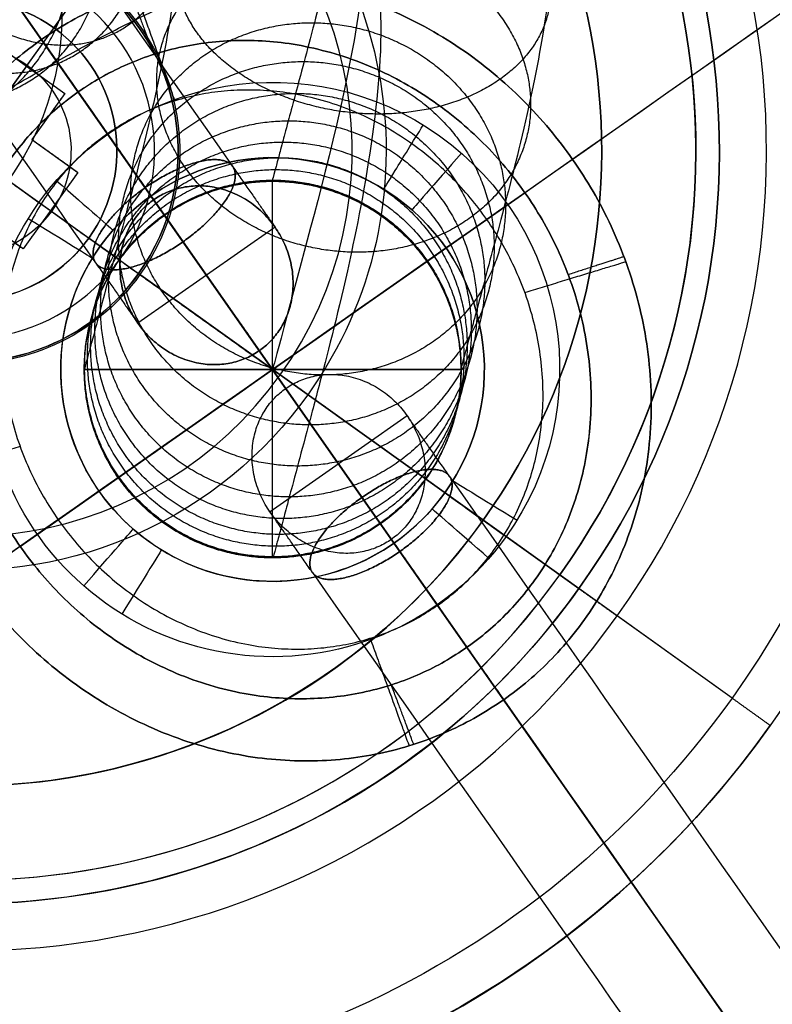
# Model space of a CAD drawing. Header units: millimetres. Extents: x -1437 to 1444, y -1373 to 1332.
# Tile 538 of 656: x 923.46 to 931.46, y -585.69 to -575.23. Entities that reach past the tile are written whole.
import ezdxf

# ---------------------------------------------------------------- set-up
doc = ezdxf.new("R2010")
doc.units = ezdxf.units.MM
doc.layers.add('Default', color=7, linetype='Continuous', true_color=0x000000)

# ---------------------------------------------------------------- blocks, each defined once
blk = doc.blocks.new('ST4X16 01')
at = {"layer": 'Default'}
for p, q in [((0, 16), (0, 14, -2)), ((0, 0.5, -1.6), (0, 0.5, -2)), ((0, 0.5, -1.6), (0, 0, -1.6)), ((2, 0.5), (1.6, 0.5)), ((0, 0, -1.6), (0, -2.5, -4.1)), ((-1.1, -2), (1.1, -2)), ((0, -2, -1.1), (0, -3, -1.1)), ((0, -2, -1.1), (0, -2, 1.1)), ((0.5, -2, -0.8), (0.5, -3, -0.8)), ((0.8, -2, -0.5), (0.8, -3, -0.5)), ((1.1, -2), (1.1, -3)), ((-0.5, -2.5, -1.1), (0.5, -2.5, -1.1)), ((1.1, -2.5, 0.5), (0.5, -2.5, 0.5)), ((0.5, -2.5, -0.5), (1.1, -2.5, -0.5)), ((0.5, -2.5, -1.1), (0.5, -2.5, -0.5)), ((1.1, -2.5, -0.5), (1.1, -2.5, 0.5)), ((0, -3, -1.1), (0, -3, -4.1)), ((1.1, -3), (4.1, -3))]:
    blk.add_line(p, q, dxfattribs=at)
at = {"layer": 'Default', "extrusion": (0, -1, 0)}
for centre, radius, start, end in [((0, 0, -14.887), 1.113, 180, 270), ((0, 0, -14.887), 1.113, 0, 180), ((0, 0, -14.887), 1.113, 270, 0), ((0, 0, -0.25), 1.6, 180, 0), ((0, 0, -0.25), 1.6, 0, 180), ((0, 0), 1.6, 0, 180), ((0, 0, 0.668), 2.268, 180, 0), ((0, 0, 0.668), 2.268, 0, 180)]:
    blk.add_arc(centre, radius, start, end, dxfattribs=at)
at = {"layer": 'Default', "extrusion": (0, 1, 0)}
for centre, radius, start, end in [((0, 0, 14), 2, 270, 0), ((0, 0, 14), 2, 0, 180), ((0, 0, 14), 2, 180, 270), ((0, 0, 7.25), 2, 180, 0), ((0, 0, 7.25), 2, 0, 180), ((0, 0, 0.5), 2, 180, 0), ((0, 0, 0.5), 2, 0, 180), ((0, 0, 0.5), 1.6, 180, 0), ((0, 0, 0.5), 1.6, 0, 180), ((0, 0), 1.6, 180, 0), ((0, 0, -2.5), 4.1, 180, 0), ((0, 0, -2.5), 4.1, 0, 180), ((0, 0, -2.75), 4.1, 0, 180), ((0, 0, -2.75), 4.1, 180, 0), ((0, 0, -3), 4.1, 0, 180), ((0, 0, -3), 4.1, 180, 0)]:
    blk.add_arc(centre, radius, start, end, dxfattribs=at)
at = {"layer": 'Default'}
for points in [[(0, 16), (1, 15), (2, 14)], [(2, 14), (2, 7.25), (2, 0.5)], [(1.6, 0.5), (1.6, 0.25), (1.6, 0)], [(1.6, 0), (2.85, -1.25), (4.1, -2.5)], [(-0.5, -2, -1.1), (0, -2, -1.1), (0.5, -2, -1.1)], [(1.1, -2, 0.5), (0.8, -2, 0.5), (0.5, -2, 0.5)], [(0.5, -3, -0.5), (0.5, -2.5, -0.5), (0.5, -2, -0.5)], [(0.5, -2, -0.5), (0.8, -2, -0.5), (1.1, -2, -0.5)], [(0.5, -3, -1.1), (0.5, -2.5, -1.1), (0.5, -2, -1.1)], [(0.5, -2, -1.1), (0.5, -2, -0.8), (0.5, -2, -0.5)], [(1.1, -3, 0.5), (1.1, -2.5, 0.5), (1.1, -2, 0.5)], [(1.1, -3, -0.5), (1.1, -2.5, -0.5), (1.1, -2, -0.5)], [(1.1, -2, -0.5), (1.1, -2), (1.1, -2, 0.5)], [(4.1, -3), (4.1, -2.75), (4.1, -2.5)], [(-0.5, -3, -1.1), (0, -3, -1.1), (0.5, -3, -1.1)], [(0.5, -3, -1.1), (0.5, -3, -0.8), (0.5, -3, -0.5)], [(0.5, -3, -0.5), (0.8, -3, -0.5), (1.1, -3, -0.5)], [(1.1, -3, 0.5), (0.8, -3, 0.5), (0.5, -3, 0.5)], [(1.1, -3, -0.5), (1.1, -3), (1.1, -3, 0.5)]]:
    blk.add_open_spline(points, degree=2, dxfattribs=at)
blk = doc.blocks.new('WIRE_CLIP_TOP 01')
at = {"layer": 'Default', "color": 253, "true_color": 0xababa7}
for p, q in [((10, 0), (2.25, 0)), ((2.25, -2), (8, -7.75)), ((10, -30), (8.5, -30))]:
    blk.add_line(p, q, dxfattribs=at)
at = {"layer": 'Default', "color": 253, "true_color": 0xababa7, "extrusion": (0, -1, 0)}
for centre, radius, start, end in [((0, 0), 10, 0, 180), ((0, 0), 10, 180, 0), ((0, 0, 0.5), 10.5, 180, 0), ((0, 0, 0.5), 10.5, 0, 180), ((0, 0, 1), 2.25, 0, 180), ((0, 0, 1), 2.25, 180, 0), ((0, 0, 2), 2.25, 0, 180), ((0, 0, 2), 2.25, 180, 0), ((0, 0, 4.21), 4.46, 360, 180), ((0, 0, 4.21), 4.46, 180, 360), ((0, 0, 7.75), 8, 0, 180), ((0, 0, 15), 10.5, 190.647, 0), ((0, 0, 15), 10.5, 0, 169.3536), ((0, 0, 18.625), 8, 0, 180), ((0, 0, 18.625), 8, 180, 0), ((0, 0, 29.5), 10.5, 180, 0), ((0, 0, 30), 10, 180, 0), ((0, 0, 30), 10, 0, 180)]:
    blk.add_arc(centre, radius, start, end, dxfattribs=at)
at = {"layer": 'Default', "color": 253, "true_color": 0xababa7, "extrusion": (0, 1, 0)}
for centre, radius, start, end in [((0, 0), 2.25, 0, 180), ((0, 0), 2.25, 180, 0), ((0, 0, -7.75), 8, 180, 0), ((0, 0, -29.5), 10.5, 0, 180), ((0, 0, -29.5), 8, 0, 180), ((0, 0, -29.5), 8, 180, 0), ((0, 0, -30), 8.5, 180, 0), ((0, 0, -30), 8.5, 0, 180)]:
    blk.add_arc(centre, radius, start, end, dxfattribs=at)
at = {"layer": 'Default', "color": 253, "true_color": 0xababa7}
for points in [[(2.25, -2), (2.25, -1), (2.25, 0)], [(10.5, -0.5), (10.25, -0.25), (10, 0)], [(10.5, -0.5), (10.5, -15), (10.5, -29.5)], [(4.25, -4, 0), (3.25, -3, 0), (2.25, -2)], [(8, -7.75), (6.125, -5.875, 0), (4.25, -4, 0)], [(8, -29.5), (8, -18.625), (8, -7.75)], [(8, -29.5), (8.25, -29.75), (8.5, -30)], [(10.5, -29.5), (10.25, -29.75), (10, -30)]]:
    blk.add_open_spline(points, degree=2, dxfattribs=at)
blk = doc.blocks.new('WIRE_CLIP 01')
at = {"layer": 'Default'}
for p, q in [((-7.05, 0), (-7.75, 0)), ((-0.55, 0), (-0.95, 0)), ((-4, -17.2, -2.25), (-4, -0.8, -2.25)), ((-4, -17.2, 2.25), (-4, -0.8, 2.25)), ((-6.75, -10.5), (-7.75, -10.5)), ((-6.75, -15.5), (-7.75, -15.5)), ((-7.05, -18), (-7.75, -18)), ((-0.55, -18), (-0.95, -18))]:
    blk.add_line(p, q, dxfattribs=at)
at = {"layer": 'Default', "extrusion": (0, -1, 0)}
for centre, radius, start, end in [((0, 0), 7.75, 180, 0), ((0, 0), 7.75, 0, 180), ((-4, 0, 0.8), 2.25, 360, 180), ((-4, 0, 0.8), 2.25, 180, 360), ((0, 0, 5.25), 7.75, 180, 349.4882), ((0, 0, 5.25), 7.75, 10.5142, 180), ((0, 0, 10.5), 7.75, 0, 180), ((0, 0, 10.5), 6.75, 0, 180), ((0, 0, 10.5), 6.75, 180, 0), ((0, 0, 13), 6.75, 0, 180), ((0, 0, 13), 6.75, 180, 0), ((0, 0, 15.5), 7.75, 180, 0), ((0, 0, 15.5), 7.75, 0, 180), ((0, 0, 16.75), 7.75, 180, 0), ((0, 0, 16.75), 7.75, 0, 180), ((0, 0, 18), 7.75, 180, 0), ((0, 0, 18), 7.75, 0, 180)]:
    blk.add_arc(centre, radius, start, end, dxfattribs=at)
at = {"layer": 'Default', "extrusion": (0, 1, 0)}
for centre, radius, start, end in [((4, 0), 3.05, 0, 180), ((4, 0), 3.05, 180, 0), ((4, 0), 3.05, 0, 6.487895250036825e-06), ((-2.5, 0), 3.05, 180, 0), ((4, 0, -9), 2.25, 180, 0), ((4, 0, -9), 2.25, 0, 180), ((0, 0, -10.5), 7.75, 180, 0), ((0, 0, -15.5), 6.75, 0, 180), ((0, 0, -15.5), 6.75, 180, 0), ((4, 0, -17.2), 2.25, 0, 180), ((4, 0, -17.2), 2.25, 180, 0), ((4, 0, -18), 3.05, 180, 0), ((4, 0, -18), 3.05, 0, 180), ((-2.5, 0, -18), 3.05, 180, 360)]:
    blk.add_arc(centre, radius, start, end, dxfattribs=at)
at = {"layer": 'Default', "extrusion": (-1.73574e-08, -1.73574e-08, 1)}
blk.add_arc((-7.05, -0.8, 0), 0.8, 360, 90, dxfattribs=at)
at = {"layer": 'Default', "extrusion": (-0.09693, 0, -0.995291)}
blk.add_arc((0.8, 7.031, 0.388), 0.8, 180, 270, dxfattribs=at)
at = {"layer": 'Default', "extrusion": (0.995291, 0, -0.09693)}
blk.add_arc((-0.8, -3.438, -3.981), 0.8, 0, 90, dxfattribs=at)
at = {"layer": 'Default', "extrusion": (-0.995291, 0, 0.09693)}
blk.add_arc((0.8, 2.662, 3.981), 0.8, 180, 270, dxfattribs=at)
at = {"layer": 'Default'}
blk.add_arc((-0.95, -0.8, 0), 0.8, 90, 180, dxfattribs=at)
at = {"layer": 'Default', "extrusion": (0.09693, 0, 0.995291)}
blk.add_arc((-0.8, 0.931, -0.388), 0.8, 0, 90, dxfattribs=at)
at = {"layer": 'Default', "extrusion": (-1.22455e-08, 1.22455e-08, -1)}
blk.add_arc((7.05, -17.2, 0), 0.8, 180, 270, dxfattribs=at)
at = {"layer": 'Default', "extrusion": (0.068288, 0, -0.997666)}
blk.add_arc((-17.2, -7.041, -0.273), 0.8, 90, 180, dxfattribs=at)
at = {"layer": 'Default', "extrusion": (-0.997666, 0, -0.068288)}
blk.add_arc((17.2, 3.323, 3.991), 0.8, 270, 360, dxfattribs=at)
at = {"layer": 'Default', "extrusion": (0.997666, 0, 0.068288)}
blk.add_arc((-17.2, -2.777, -3.991), 0.8, 90, 180, dxfattribs=at)
at = {"layer": 'Default', "extrusion": (-0.068288, 0, 0.997666)}
blk.add_arc((17.2, -0.941, 0.273), 0.8, 270, 360, dxfattribs=at)
at = {"layer": 'Default', "extrusion": (0, 0, -1)}
blk.add_arc((0.95, -17.2, 0), 0.8, 270, 0, dxfattribs=at)
at = {"layer": 'Default'}
for points in [[(-7.75, -10.5), (-7.75, -5.25), (-7.75, 0)], [(-6.25, -17.2), (-6.25, -9), (-6.25, -0.8)], [(-1.75, -0.8, 0), (-1.75, -9, 0), (-1.75, -17.2, 0)], [(-6.75, -10.5), (-6.75, -13), (-6.75, -15.5)], [(-7.75, -18), (-7.75, -16.75), (-7.75, -15.5)]]:
    blk.add_open_spline(points, degree=2, dxfattribs=at)

msp = doc.modelspace()

# ---------------------------------------------------------------- linework, layer by layer
at = {"layer": 'Default'}
for p, q in [((1184.257, -947.563, -1.386), (668.038, -210.326, -1.386)), ((924.083, -575.996, 150.959), (928.213, -581.894, 150.959)), ((926.148, -580.945, 548.614), (926.148, -576.945, 548.614)), ((926.148, -580.945, 150.959), (926.148, -576.945, 150.959)), ((926.148, -580.945, 548.614), (926.148, -576.945, 548.614)), ((923.467, -580.822, 150.959), (928.829, -577.067, 150.959)), ((924.885, -577.142, 129.075), (926.008, -578.744, 129.075)), ((926.175, -577.433, 129.075), (924.718, -578.453, 129.075)), ((928.148, -578.945, 548.614), (924.148, -578.945, 548.614)), ((924.148, -578.945, 150.959), (928.148, -578.945, 150.959)), ((924.148, -578.945, 548.614), (928.148, -578.945, 548.614)), ((926.148, -578.945, 150.959), (926.148, -578.945, 548.614)), ((926.288, -579.145, 129.075), (927.41, -580.748, 129.075)), ((927.578, -579.436, 129.075), (926.121, -580.456, 129.075))]:
    msp.add_line(p, q, dxfattribs=at)
for points, knots in [([(131.752, -2.218, 715.19), (131.752, -2.218, 712.022), (132.022, -2.415, 705.516), (133.7, -3.639, 692.809), (137.996, -6.773, 677.45), (146.252, -12.795, 660.627), (157.297, -20.851, 645.293), (170.856, -30.741, 631.341), (186.704, -42.299, 618.659), (204.632, -55.374, 607.16), (224.434, -69.815, 596.778), (245.904, -85.471, 587.455), (268.833, -102.191, 579.141), (293.011, -119.819, 571.786), (318.223, -138.2, 565.346), (344.255, -157.178, 559.773), (380.261, -183.424, 553.356), (425.985, -216.749, 547.369), (480.255, -256.291, 543.003), (547.968, -305.612, 540.405), (611.784, -352.065, 541.688), (671.456, -395.455, 546.836), (711.441, -424.504, 552.096), (748.028, -451.054, 558.685), (781.076, -475.003, 566.406), (810.453, -496.251, 575.061), (832.492, -512.151, 583.155), (848.143, -523.41, 590.015), (861.345, -532.885, 596.522), (875.546, -543.036, 604.825), (889.782, -553.137, 615.539), (900.805, -560.878, 626.394), (909.051, -566.583, 637.293), (914.877, -570.521, 648.077), (918.631, -572.954, 658.47), (920.761, -574.222, 668.161), (921.616, -574.627, 675.658), (921.957, -574.717, 681.215), (922.147, -574.705, 686.496), (922.305, -574.642, 693.082), (922.465, -574.597, 699.214), (922.584, -574.552, 703.519), (922.702, -574.503, 707.241), (922.837, -574.441, 710.804), (923.087, -574.303, 714.115), (923.339, -574.158, 716.268), (923.702, -573.942, 717.929), (924.204, -573.643, 719.177), (924.599, -573.414, 719.931), (925.038, -573.17, 720.593), (925.604, -572.882, 721.28), (926.182, -572.628, 721.8), (926.685, -572.492, 722.116), (926.933, -572.469, 722.229), (927.006, -572.497, 722.24), (926.95, -572.458, 722.239), (926.973, -572.474, 722.241), (927.033, -572.789, 722.076), (926.987, -573.49, 721.497), (926.803, -574.445, 720.267), (926.614, -575.186, 718.741), (926.466, -575.739, 717.055), (926.368, -576.106, 715.154), (926.295, -576.377, 711.619), (926.241, -576.58, 705.682), (926.197, -576.742, 695.531), (926.154, -576.905, 669.612), (926.143, -576.946, 619.872), (926.143, -576.945, 575.423), (926.143, -576.945, 548.614)], [0, 0, 0, 0, 9.388442, 19.255122, 38.035744, 57.178432, 77.316807, 98.865398, 122.0388, 146.915987, 173.465741, 201.596645, 231.161304, 261.987256, 293.872014, 326.602232, 359.947794, 428.78614, 497.107436, 561.656634, 680.049679, 733.639593, 783.331634, 829.000453, 870.519221, 907.763266, 940.61609, 955.363367, 968.98038, 992.934084, 1013.030377, 1029.918731, 1044.236716, 1056.788376, 1067.8087, 1077.492049, 1086.225566, 1090.125842, 1094.026118, 1101.968394, 1109.91067, 1112.415568, 1114.920465, 1121.129792, 1123.174, 1125.218209, 1128.030751, 1129.176917, 1130.323084, 1131.30349, 1132.283896, 1133.855098, 1134.468084, 1134.964816, 1135.358592, 1135.705934, 1136.102035, 1136.607468, 1138.013638, 1139.970894, 1142.52016, 1144.044663, 1146.007876, 1149.328219, 1154.965424, 1163.98896, 1179.845509, 1232.782355, 1313.202701, 1313.202701, 1313.202701, 1313.202701]), ([(129.752, -4.218, 715.19), (129.752, -4.218, 712.007), (130.023, -4.416, 705.47), (131.71, -5.646, 692.698), (136.028, -8.796, 677.261), (144.321, -14.846, 660.362), (155.406, -22.931, 644.975), (169.002, -32.847, 630.986), (184.881, -44.428, 618.279), (202.837, -57.523, 606.763), (222.66, -71.98, 596.37), (244.15, -87.65, 587.039), (267.096, -104.382, 578.718), (291.288, -122.02, 571.359), (316.511, -140.41, 564.916), (342.554, -159.395, 559.341), (378.573, -185.651, 552.921), (424.309, -218.985, 546.933), (478.592, -258.537, 542.566), (546.321, -307.869, 539.967), (610.154, -354.333, 541.25), (669.843, -397.736, 546.4), (709.843, -426.796, 551.662), (746.445, -453.357, 558.254), (779.51, -477.318, 565.978), (808.907, -498.58, 574.639), (830.966, -514.494, 582.74), (846.636, -525.767, 589.608), (859.859, -535.257, 596.126), (874.088, -545.428, 604.445), (888.366, -555.559, 615.19), (899.434, -563.332, 626.088), (907.725, -569.068, 637.046), (913.591, -573.033, 647.903), (917.373, -575.484, 658.374), (919.518, -576.762, 668.135), (920.378, -577.169, 675.678), (920.721, -577.259, 681.258), (920.911, -577.247, 686.554), (921.069, -577.184, 693.132), (921.229, -577.138, 699.268), (921.349, -577.093, 703.584), (921.468, -577.045, 707.325), (921.603, -576.983, 710.918), (921.862, -576.839, 714.361), (922.13, -576.685, 716.675), (922.56, -576.43, 718.683), (923.204, -576.046, 720.291), (923.703, -575.756, 721.243), (924.256, -575.45, 722.074), (924.95, -575.095, 722.919), (925.649, -574.791, 723.54), (926.161, -574.658, 723.858), (926.32, -574.646, 723.922), (925.987, -574.682, 723.783), (925.164, -574.056, 723.8), (925.122, -573.751, 723.949), (925.178, -574.029, 723.816), (925.128, -574.923, 723.085), (924.894, -576.117, 721.54), (924.665, -577.016, 719.68), (924.492, -577.662, 717.716), (924.373, -578.105, 715.398), (924.301, -578.375, 711.736), (924.245, -578.583, 705.734), (924.202, -578.745, 695.554), (924.158, -578.908, 669.615), (924.147, -578.949, 619.873), (924.148, -578.947, 575.423), (924.148, -578.947, 548.614)], [0, 0, 0, 0, 9.388442, 19.255122, 38.035744, 57.178432, 77.316807, 98.865398, 122.0388, 146.915987, 173.465741, 201.596645, 231.161304, 261.987256, 293.872014, 326.602232, 359.947794, 428.78614, 497.107436, 561.656634, 680.049679, 733.639593, 783.331634, 829.000453, 870.519221, 907.763266, 940.61609, 955.363367, 968.98038, 992.934084, 1013.030377, 1029.918731, 1044.236716, 1056.788376, 1067.8087, 1077.492049, 1086.225566, 1090.125842, 1094.026118, 1101.968394, 1109.91067, 1112.415568, 1114.920465, 1121.129792, 1123.174, 1125.218209, 1128.030751, 1129.176917, 1130.323084, 1131.30349, 1132.283896, 1133.855098, 1134.468084, 1134.964816, 1135.358592, 1135.705934, 1136.102035, 1136.607468, 1138.013638, 1139.970894, 1142.52016, 1144.044663, 1146.007876, 1149.328219, 1154.965424, 1163.98896, 1179.845509, 1232.782355, 1313.202701, 1313.202701, 1313.202701, 1313.202701]), ([(133.752, -4.218, 715.19), (133.752, -4.218, 712.117), (134.014, -4.409, 705.814), (135.638, -5.594, 693.52), (139.792, -8.624, 678.662), (147.808, -14.472, 662.316), (158.601, -22.343, 647.326), (171.927, -32.063, 633.609), (187.571, -43.473, 621.086), (205.328, -56.423, 609.696), (224.985, -70.758, 599.389), (246.334, -86.326, 590.119), (269.159, -102.97, 581.841), (293.249, -120.534, 574.513), (318.384, -138.859, 568.092), (344.35, -157.788, 562.533), (380.276, -183.976, 556.13), (425.917, -217.24, 550.155), (480.104, -256.723, 545.795), (547.724, -305.976, 543.2), (611.44, -352.356, 544.482), (671.002, -395.666, 549.62), (710.904, -424.655, 554.87), (747.401, -451.14, 561.443), (780.351, -475.017, 569.141), (809.618, -496.186, 577.764), (831.546, -512.005, 585.818), (847.091, -523.188, 592.631), (860.181, -532.583, 599.084), (874.225, -542.621, 607.297), (888.235, -552.562, 617.845), (899.01, -560.129, 628.461), (907.006, -565.661, 639.037), (912.613, -569.45, 649.421), (916.21, -571.782, 659.384), (918.255, -573, 668.683), (919.083, -573.392, 675.925), (919.417, -573.48, 681.344), (919.603, -573.468, 686.538), (919.762, -573.406, 693.143), (919.922, -573.36, 699.267), (920.041, -573.315, 703.58), (920.16, -573.267, 707.312), (920.294, -573.204, 710.892), (920.551, -573.063, 714.284), (920.813, -572.912, 716.54), (921.218, -572.671, 718.423), (921.815, -572.315, 719.914), (922.293, -572.038, 720.826), (922.837, -571.736, 721.649), (923.573, -571.363, 722.539), (924.359, -571.007, 723.268), (925.324, -570.736, 723.887), (926.072, -570.646, 724.25), (927.214, -570.729, 724.619), (928.663, -571.833, 724.589), (929.039, -572.878, 724.176), (929.196, -573.941, 723.565), (929.092, -575.03, 722.613), (928.864, -576.235, 721.045), (928.645, -577.08, 719.285), (928.483, -577.689, 717.434), (928.373, -578.099, 715.294), (928.301, -578.37, 711.687), (928.246, -578.575, 705.712), (928.202, -578.737, 695.544), (928.158, -578.901, 669.613), (928.147, -578.941, 619.872), (928.148, -578.94, 575.423), (928.148, -578.94, 548.614)], [0, 0, 0, 0, 9.388442, 19.255122, 38.035744, 57.178432, 77.316807, 98.865398, 122.0388, 146.915987, 173.465741, 201.596645, 231.161304, 261.987256, 293.872014, 326.602232, 359.947794, 428.78614, 497.107436, 561.656634, 680.049679, 733.639593, 783.331634, 829.000453, 870.519221, 907.763266, 940.61609, 955.363367, 968.98038, 992.934084, 1013.030377, 1029.918731, 1044.236716, 1056.788376, 1067.8087, 1077.492049, 1086.225566, 1090.125842, 1094.026118, 1101.968394, 1109.91067, 1112.415568, 1114.920465, 1121.129792, 1123.174, 1125.218209, 1128.030751, 1129.176917, 1130.323084, 1131.30349, 1132.283896, 1133.855098, 1134.468084, 1134.964816, 1135.358592, 1135.705934, 1136.102035, 1136.607468, 1138.013638, 1139.970894, 1142.52016, 1144.044663, 1146.007876, 1149.328219, 1154.965424, 1163.98896, 1179.845509, 1232.782355, 1313.202701, 1313.202701, 1313.202701, 1313.202701]), ([(131.752, -6.218, 715.19), (131.752, -6.218, 712.102), (132.015, -6.41, 705.767), (133.648, -7.601, 693.408), (137.824, -10.648, 678.472), (145.878, -16.522, 662.051), (156.71, -24.423, 647.008), (170.072, -34.169, 633.254), (185.749, -45.602, 620.706), (203.532, -58.572, 609.299), (223.212, -72.923, 598.981), (244.58, -88.505, 589.702), (267.422, -105.161, 581.419), (291.525, -122.735, 574.086), (316.672, -141.069, 567.662), (342.648, -160.006, 562.101), (378.587, -186.203, 555.696), (424.241, -219.477, 549.719), (478.442, -258.97, 545.358), (546.077, -308.233, 542.763), (609.81, -354.625, 544.044), (669.39, -397.949, 549.184), (709.306, -426.948, 554.436), (745.818, -453.444, 561.011), (778.785, -477.334, 568.713), (808.072, -498.516, 577.342), (830.02, -514.35, 585.403), (845.583, -525.547, 592.225), (858.694, -534.957, 598.688), (872.767, -545.016, 606.917), (886.819, -554.986, 617.496), (897.639, -562.585, 628.155), (905.68, -568.148, 638.79), (911.327, -571.964, 649.247), (914.953, -574.314, 659.288), (917.013, -575.541, 668.657), (917.845, -575.935, 675.945), (918.181, -576.024, 681.387), (918.368, -576.012, 686.595), (918.526, -575.949, 693.193), (918.686, -575.904, 699.321), (918.806, -575.859, 703.644), (918.925, -575.81, 707.397), (919.06, -575.748, 711.006), (919.326, -575.601, 714.53), (919.604, -575.441, 716.946), (920.076, -575.161, 719.177), (920.815, -574.72, 721.028), (921.397, -574.382, 722.138), (922.054, -574.018, 723.13), (922.92, -573.578, 724.178), (923.825, -573.173, 725.007), (924.8, -572.903, 725.629), (925.459, -572.825, 725.944), (926.196, -572.915, 726.162), (926.878, -573.433, 726.15), (927.188, -574.157, 725.884), (927.34, -575.183, 725.304), (927.233, -576.465, 724.201), (926.954, -577.91, 722.318), (926.697, -578.911, 720.224), (926.509, -579.613, 718.095), (926.379, -580.1, 715.538), (926.306, -580.37, 711.803), (926.25, -580.58, 705.763), (926.207, -580.742, 695.567), (926.163, -580.906, 669.616), (926.152, -580.946, 619.873), (926.152, -580.945, 575.423), (926.152, -580.945, 548.614)], [0, 0, 0, 0, 9.388442, 19.255122, 38.035744, 57.178432, 77.316807, 98.865398, 122.0388, 146.915987, 173.465741, 201.596645, 231.161304, 261.987256, 293.872014, 326.602232, 359.947794, 428.78614, 497.107436, 561.656634, 680.049679, 733.639593, 783.331634, 829.000453, 870.519221, 907.763266, 940.61609, 955.363367, 968.98038, 992.934084, 1013.030377, 1029.918731, 1044.236716, 1056.788376, 1067.8087, 1077.492049, 1086.225566, 1090.125842, 1094.026118, 1101.968394, 1109.91067, 1112.415568, 1114.920465, 1121.129792, 1123.174, 1125.218209, 1128.030751, 1129.176917, 1130.323084, 1131.30349, 1132.283896, 1133.855098, 1134.468084, 1134.964816, 1135.358592, 1135.705934, 1136.102035, 1136.607468, 1138.013638, 1139.970894, 1142.52016, 1144.044663, 1146.007876, 1149.328219, 1154.965424, 1163.98896, 1179.845509, 1232.782355, 1313.202701, 1313.202701, 1313.202701, 1313.202701]), ([(668.038, -210.326, 12.424), (680.219, -227.722, -4.595), (717.431, -280.866, -51.462), (803.04, -403.128, -128.87), (878.998, -511.607, -153.73), (926.148, -578.945, -153.73)], [2.41548, 2.41548, 2.41548, 2.41548, 70.396144, 198.636056, 404.995527, 404.995527, 404.995527, 404.995527]), ([(668.717, -211.296, 12.009), (680.735, -228.459, -4.733), (717.765, -281.343, -51.295), (803.119, -403.241, -128.472), (879.027, -511.649, -153.315), (926.148, -578.945, -153.315)], [2.408267, 2.408267, 2.408267, 2.408267, 69.367076, 197.537893, 403.786179, 403.786179, 403.786179, 403.786179]), ([(1184.257, -947.563, 12.424), (1172.077, -930.168, -4.595), (1134.865, -877.023, -51.462), (1049.256, -754.761, -128.87), (973.298, -646.282, -153.73), (926.148, -578.945, -153.73)], [2.41548, 2.41548, 2.41548, 2.41548, 70.396144, 198.636056, 404.995527, 404.995527, 404.995527, 404.995527]), ([(1183.578, -946.593, 12.009), (1171.56, -929.43, -4.733), (1134.531, -876.547, -51.295), (1049.177, -754.649, -128.472), (973.268, -646.24, -153.315), (926.148, -578.945, -153.315)], [2.408267, 2.408267, 2.408267, 2.408267, 69.367076, 197.537893, 403.786179, 403.786179, 403.786179, 403.786179])]:
    msp.add_open_spline(points, degree=3, knots=knots, dxfattribs=at)
for points, degree in [([(131.752, -4.218, 715.19), (131.752, -4.218, 590), (545.23, -305.845, 510), (917.378, -576.226, 590), (920.86, -575.164, 703.961), (920.86, -575.164, 721.161), (928.356, -570.698, 725.711), (926.148, -578.945, 721.161), (926.148, -578.945, 704.761), (926.148, -578.945, 548.614)], 3), ([(1292.779, -827.935, -14.631), (1055.173, -488.6, -14.631), (817.568, -149.264, -14.631)], 2), ([(1291.956, -826.96, -15.027), (1055.08, -488.666, -15.027), (818.204, -150.371, -15.027)], 2), ([(559.517, -329.954, -14.631), (797.122, -669.29, -14.631), (1034.728, -1008.625, -14.631)], 2), ([(560.339, -330.929, -15.027), (797.216, -669.224, -15.027), (1034.092, -1007.518, -15.027)], 2), ([(1234.165, -363.269, -153.73), (926.148, -578.945, -153.73), (618.131, -794.62, -153.73)], 2), ([(1233.346, -363.842, -153.315), (926.148, -578.945, -153.315), (618.949, -794.047, -153.315)], 2), ([(784.818, -375.555, 32.409), (855.272, -476.172, 79.56), (925.725, -576.79, 126.711)], 2), ([(924.795, -577.013, 127.624), (854.342, -476.395, 80.473), (783.889, -375.777, 33.323)], 2), ([(784.291, -376.352, 31.496), (854.744, -476.97, 78.647), (925.197, -577.587, 125.797)], 2), ([(783.361, -376.575, 32.409), (853.815, -477.193, 79.56), (924.268, -577.81, 126.711)], 2), ([(991.574, -651.064, 11.845), (936.165, -571.931, 11.845), (880.755, -492.798, 11.845)], 2), ([(880.755, -492.798, 12.26), (936.165, -571.931, 12.26), (991.574, -651.064, 12.26)], 2), ([(991.574, -651.064, 12.053), (936.165, -571.931, 12.053), (880.755, -492.798, 12.053)], 2), ([(971.541, -665.092, 12.26), (916.131, -585.959, 12.26), (860.721, -506.825, 12.26)], 2), ([(860.721, -506.825, 11.845), (916.131, -585.959, 11.845), (971.541, -665.092, 11.845)], 2), ([(971.541, -665.092, 12.053), (916.131, -585.959, 12.053), (860.721, -506.825, 12.053)], 2), ([(923.693, -575.439, 149.863), (923.693, -575.439, 140.081), (923.693, -575.439, 130.298)], 2), ([(924.394, -576.44, 129.075), (924.64, -576.791, 129.075), (924.885, -577.142, 129.075)], 2), ([(929.335, -576.713, 130.298), (929.335, -576.713, 140.081), (929.335, -576.713, 149.863)], 2), ([(926.148, -576.945, 150.959), (926.148, -576.945, 349.787), (926.148, -576.945, 548.614)], 2), ([(924.885, -577.142, 127.852), (924.885, -577.142, 128.464), (924.885, -577.142, 129.075)], 2), ([(923.871, -580.539, 129.075), (926.148, -578.945, 129.075), (928.424, -577.351, 129.075)], 2), ([(926.175, -577.433, 127.852), (926.175, -577.433, 128.464), (926.175, -577.433, 129.075)], 2), ([(924.718, -578.453, 127.852), (924.718, -578.453, 128.464), (924.718, -578.453, 129.075)], 2), ([(926.008, -578.744, 129.075), (926.148, -578.945, 129.075), (926.288, -579.145, 129.075)], 2), ([(926.008, -578.744, 129.075), (926.008, -578.744, 128.464), (926.008, -578.744, 127.852)], 2), ([(924.148, -578.945, 150.959), (924.148, -578.945, 349.787), (924.148, -578.945, 548.614)], 2), ([(928.148, -578.945, 150.959), (928.148, -578.945, 349.787), (928.148, -578.945, 548.614)], 2), ([(926.288, -579.145, 127.852), (926.288, -579.145, 128.464), (926.288, -579.145, 129.075)], 2), ([(927.578, -579.436, 129.075), (927.578, -579.436, 128.464), (927.578, -579.436, 127.852)], 2), ([(928.028, -580.079, 126.711), (998.481, -680.697, 79.56), (1068.934, -781.315, 32.409)], 2), ([(927.098, -580.302, 125.797), (997.552, -680.92, 78.647), (1068.005, -781.538, 31.496)], 2), ([(926.121, -580.456, 129.075), (926.121, -580.456, 128.464), (926.121, -580.456, 127.852)], 2), ([(927.41, -580.748, 129.075), (927.656, -581.098, 129.075), (927.901, -581.449, 129.075)], 2), ([(927.41, -580.748, 129.075), (927.41, -580.748, 128.464), (927.41, -580.748, 127.852)], 2), ([(1068.407, -782.112, 33.323), (997.954, -681.494, 80.473), (927.5, -580.876, 127.624)], 2), ([(926.148, -580.945, 150.959), (926.148, -580.945, 349.787), (926.148, -580.945, 548.614)], 2), ([(926.571, -581.099, 126.711), (997.024, -681.717, 79.56), (1067.477, -782.335, 32.409)], 2), ([(928.603, -582.451, 130.298), (928.603, -582.451, 140.081), (928.603, -582.451, 149.863)], 2)]:
    msp.add_open_spline(points, degree=degree, dxfattribs=at)
for points, weights, knots in [([(924.265, -575.451, 722.06), (922.777, -575.874, 723.327), (922.071, -574.014, 723.119), (921.365, -572.155, 722.91), (922.853, -571.732, 721.642), (924.341, -571.309, 720.375), (925.047, -573.169, 720.584), (925.753, -575.028, 720.793), (924.265, -575.451, 722.06)], [1, 0.707106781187, 1, 0.707106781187, 1, 0.707106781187, 1, 0.707106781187, 1], [0, 0, 0, 3.141593, 3.141593, 6.283185, 6.283185, 9.424778, 9.424778, 12.566371, 12.566371, 12.566371]), ([(923.744, -575.737, 721.276), (922.152, -576.216, 722.388), (921.448, -574.356, 722.182), (920.743, -572.496, 721.975), (922.335, -572.016, 720.864), (923.927, -571.537, 719.752), (924.632, -573.397, 719.958), (925.336, -575.257, 720.165), (923.744, -575.737, 721.276)], [1, 0.707106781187, 1, 0.707106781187, 1, 0.707106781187, 1, 0.707106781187, 1], [0, 0, 0, 3.141593, 3.141593, 6.283185, 6.283185, 9.424778, 9.424778, 12.566371, 12.566371, 12.566371]), ([(923.219, -576.04, 720.277), (921.528, -576.577, 721.2), (920.834, -574.71, 721.014), (920.141, -572.843, 720.829), (921.832, -572.307, 719.906), (923.523, -571.77, 718.983), (924.217, -573.636, 719.169), (924.91, -575.503, 719.354), (923.219, -576.04, 720.277)], [1, 0.707106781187, 1, 0.707106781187, 1, 0.707106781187, 1, 0.707106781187, 1], [0, 0, 0, 3.141593, 3.141593, 6.283185, 6.283185, 9.424778, 9.424778, 12.566371, 12.566371, 12.566371]), ([(922.788, -576.295, 719.201), (921.019, -576.879, 719.928), (920.339, -575.004, 719.778), (919.66, -573.128, 719.628), (921.429, -572.545, 718.902), (923.199, -571.962, 718.176), (923.879, -573.837, 718.325), (924.558, -575.712, 718.475), (922.788, -576.295, 719.201)], [1, 0.707106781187, 1, 0.707106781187, 1, 0.707106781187, 1, 0.707106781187, 1], [0, 0, 0, 3.141593, 3.141593, 6.283185, 6.283185, 9.424778, 9.424778, 12.566371, 12.566371, 12.566371]), ([(925.119, -574.78, 723.147), (925.247, -576.207, 724.543), (927.237, -576.231, 724.339), (929.227, -576.255, 724.134), (929.1, -574.829, 722.737), (928.973, -573.403, 721.341), (926.982, -573.379, 721.545), (924.992, -573.354, 721.75), (925.119, -574.78, 723.147)], [1, 0.707106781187, 1, 0.707106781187, 1, 0.707106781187, 1, 0.707106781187, 1], [0, 0, 0, 3.141593, 3.141593, 6.283185, 6.283185, 9.424778, 9.424778, 12.566371, 12.566371, 12.566371]), ([(924.919, -575.955, 721.655), (925.001, -577.645, 722.72), (926.986, -577.698, 722.482), (928.971, -577.751, 722.244), (928.888, -576.061, 721.179), (928.806, -574.37, 720.114), (926.821, -574.317, 720.352), (924.836, -574.264, 720.59), (924.919, -575.955, 721.655)], [1, 0.707106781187, 1, 0.707106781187, 1, 0.707106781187, 1, 0.707106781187, 1], [0, 0, 0, 3.141593, 3.141593, 6.283185, 6.283185, 9.424778, 9.424778, 12.566371, 12.566371, 12.566371]), ([(923.693, -575.439, 149.863), (926.88, -573.207, 149.863), (929.335, -576.713, 149.863), (931.79, -580.219, 149.863), (928.603, -582.451, 149.863)], [1, 0.707106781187, 1, 0.707106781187, 1], [0, 0, 0, 5.497787, 5.497787, 10.995574, 10.995574, 10.995574]), ([(928.603, -582.451, 130.298), (931.79, -580.219, 130.298), (929.335, -576.713, 130.298), (926.88, -573.207, 130.298), (923.693, -575.439, 130.298)], [1, 0.707106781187, 1, 0.707106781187, 1], [0.718887, 0.718887, 0.718887, 4.645877, 4.645877, 8.572868, 8.572868, 8.572868]), ([(928.603, -582.451, 140.081), (931.79, -580.219, 140.081), (929.335, -576.713, 140.081), (926.88, -573.207, 140.081), (923.693, -575.439, 140.081)], [1, 0.707106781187, 1, 0.707106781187, 1], [1.570796, 1.570796, 1.570796, 3.141593, 3.141593, 4.712389, 4.712389, 4.712389]), ([(924.641, -577.103, 719.337), (924.681, -578.973, 720.047), (926.671, -579.002, 719.859), (928.662, -579.031, 719.672), (928.623, -577.161, 718.962), (928.584, -575.291, 718.252), (926.593, -575.262, 718.44), (924.602, -575.233, 718.627), (924.641, -577.103, 719.337)], [1, 0.707106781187, 1, 0.707106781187, 1, 0.707106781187, 1, 0.707106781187, 1], [0, 0, 0, 3.141593, 3.141593, 6.283185, 6.283185, 9.424778, 9.424778, 12.566371, 12.566371, 12.566371]), ([(928.603, -582.451, 149.863), (925.416, -584.682, 149.863), (922.961, -581.176, 149.863), (920.506, -577.67, 149.863), (923.693, -575.439, 149.863)], [1, 0.707106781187, 1, 0.707106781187, 1], [0, 0, 0, 5.497787, 5.497787, 10.995574, 10.995574, 10.995574]), ([(923.693, -575.439, 130.298), (920.506, -577.67, 130.298), (922.961, -581.176, 130.298), (925.416, -584.682, 130.298), (928.603, -582.451, 130.298)], [1, 0.707106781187, 1, 0.707106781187, 1], [0.718887, 0.718887, 0.718887, 4.645877, 4.645877, 8.572868, 8.572868, 8.572868]), ([(923.693, -575.439, 140.081), (920.506, -577.67, 140.081), (922.961, -581.176, 140.081), (925.416, -584.682, 140.081), (928.603, -582.451, 140.081)], [1, 0.707106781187, 1, 0.707106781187, 1], [1.570796, 1.570796, 1.570796, 3.141593, 3.141593, 4.712389, 4.712389, 4.712389]), ([(928.213, -581.894, 149.286), (930.894, -580.016, 149.286), (928.829, -577.067, 149.286), (926.764, -574.119, 149.286), (924.083, -575.996, 149.286), (921.402, -577.873, 149.286), (923.467, -580.822, 149.286), (925.532, -583.771, 149.286), (928.213, -581.894, 149.286)], [1, 0.707106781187, 1, 0.707106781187, 1, 0.707106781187, 1, 0.707106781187, 1], [0, 0, 0, 3.141593, 3.141593, 6.283185, 6.283185, 9.424778, 9.424778, 12.566371, 12.566371, 12.566371]), ([(928.213, -581.894, 150.959), (930.894, -580.016, 150.959), (928.829, -577.067, 150.959), (926.764, -574.119, 150.959), (924.083, -575.996, 150.959)], [1, 0.707106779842, 1, 0.707106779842, 1], [0, 0, 0, 3.141593, 3.141593, 6.283185, 6.283185, 6.283185]), ([(924.512, -577.589, 717.849), (924.536, -579.518, 718.377), (926.531, -579.532, 718.234), (928.526, -579.547, 718.092), (928.502, -577.618, 717.563), (928.478, -575.689, 717.034), (926.483, -575.674, 717.177), (924.489, -575.66, 717.32), (924.512, -577.589, 717.849)], [1, 0.707106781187, 1, 0.707106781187, 1, 0.707106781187, 1, 0.707106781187, 1], [0, 0, 0, 3.141593, 3.141593, 6.283185, 6.283185, 9.424778, 9.424778, 12.566371, 12.566371, 12.566371]), ([(924.083, -575.996, 150.959), (921.402, -577.873, 150.959), (923.467, -580.822, 150.959), (925.532, -583.771, 150.959), (928.213, -581.894, 150.959)], [1, 0.707106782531, 1, 0.707106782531, 1], [6.283185, 6.283185, 6.283185, 9.424778, 9.424778, 12.566371, 12.566371, 12.566371]), ([(927.901, -581.449, 129.075), (930.178, -579.855, 129.075), (928.424, -577.351, 129.075), (926.671, -574.846, 129.075), (924.394, -576.44, 129.075)], [1, 0.707106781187, 1, 0.707106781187, 1], [0, 0, 0, 3.926991, 3.926991, 7.853982, 7.853982, 7.853982]), ([(924.405, -577.989, 715.864), (924.415, -579.967, 716.15), (926.414, -579.969, 716.072), (928.412, -579.97, 715.995), (928.402, -577.992, 715.709), (928.391, -576.013, 715.423), (926.393, -576.012, 715.5), (924.395, -576.011, 715.578), (924.405, -577.989, 715.864)], [1, 0.707106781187, 1, 0.707106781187, 1, 0.707106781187, 1, 0.707106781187, 1], [0, 0, 0, 3.141593, 3.141593, 6.283185, 6.283185, 9.424778, 9.424778, 12.566371, 12.566371, 12.566371]), ([(924.321, -578.304, 712.515), (924.326, -580.301, 712.636), (926.326, -580.297, 712.603), (928.326, -580.293, 712.571), (928.32, -578.296, 712.45), (928.315, -576.299, 712.328), (926.315, -576.303, 712.361), (924.315, -576.307, 712.394), (924.321, -578.304, 712.515)], [1, 0.707106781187, 1, 0.707106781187, 1, 0.707106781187, 1, 0.707106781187, 1], [0, 0, 0, 3.141593, 3.141593, 6.283185, 6.283185, 9.424778, 9.424778, 12.566371, 12.566371, 12.566371]), ([(924.394, -576.44, 129.075), (922.118, -578.034, 129.075), (923.871, -580.539, 129.075), (925.625, -583.043, 129.075), (927.901, -581.449, 129.075)], [1, 0.707106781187, 1, 0.707106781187, 1], [0, 0, 0, 3.926991, 3.926991, 7.853982, 7.853982, 7.853982]), ([(924.26, -578.532, 706.865), (924.264, -580.531, 706.92), (926.264, -580.527, 706.905), (928.264, -580.522, 706.89), (928.259, -578.523, 706.835), (928.255, -576.524, 706.78), (926.255, -576.529, 706.795), (924.255, -576.533, 706.81), (924.26, -578.532, 706.865)], [1, 0.707106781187, 1, 0.707106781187, 1, 0.707106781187, 1, 0.707106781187, 1], [0, 0, 0, 3.141593, 3.141593, 6.283185, 6.283185, 9.424778, 9.424778, 12.566371, 12.566371, 12.566371]), ([(924.215, -578.7, 697.834), (924.219, -580.7, 697.859), (926.219, -580.695, 697.852), (928.219, -580.69, 697.845), (928.215, -578.691, 697.82), (928.21, -576.691, 697.795), (926.21, -576.695, 697.802), (924.21, -576.7, 697.809), (924.215, -578.7, 697.834)], [1, 0.707106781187, 1, 0.707106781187, 1, 0.707106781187, 1, 0.707106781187, 1], [0, 0, 0, 3.141593, 3.141593, 6.283185, 6.283185, 9.424778, 9.424778, 12.566371, 12.566371, 12.566371]), ([(925.197, -577.587, 125.797), (925.926, -577.077, 125.797), (925.725, -576.79, 126.711), (925.524, -576.503, 127.624), (924.795, -577.013, 127.624)], [1, 0.707106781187, 1, 0.707106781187, 1], [0, 0, 0, 1.256637, 1.256637, 2.513274, 2.513274, 2.513274]), ([(924.795, -577.013, 127.624), (925.524, -576.503, 127.624), (925.725, -576.79, 126.711), (925.926, -577.077, 125.797), (925.197, -577.587, 125.797)], [1, 0.707106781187, 1, 0.707106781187, 1], [2.513274, 2.513274, 2.513274, 3.769911, 3.769911, 5.026548, 5.026548, 5.026548]), ([(924.181, -578.825, 681.975), (924.186, -580.825, 681.985), (926.186, -580.821, 681.982), (928.186, -580.816, 681.98), (928.181, -578.816, 681.969), (928.176, -576.816, 681.958), (926.176, -576.821, 681.961), (924.176, -576.826, 681.964), (924.181, -578.825, 681.975)], [1, 0.707106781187, 1, 0.707106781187, 1, 0.707106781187, 1, 0.707106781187, 1], [0, 0, 0, 3.141593, 3.141593, 6.283185, 6.283185, 9.424778, 9.424778, 12.566371, 12.566371, 12.566371]), ([(924.148, -578.947, 548.614), (924.152, -580.947, 548.614), (926.152, -580.943, 548.614), (928.152, -580.938, 548.614), (928.148, -578.938, 548.614), (928.143, -576.938, 548.614), (926.143, -576.943, 548.614), (924.143, -576.947, 548.614), (924.148, -578.947, 548.614)], [1, 0.707106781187, 1, 0.707106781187, 1, 0.707106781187, 1, 0.707106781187, 1], [0, 0, 0, 3.141593, 3.141593, 6.283185, 6.283185, 9.424778, 9.424778, 12.566371, 12.566371, 12.566371]), ([(928.148, -578.945, 150.959), (928.148, -576.945, 150.959), (926.148, -576.945, 150.959), (924.148, -576.945, 150.959), (924.148, -578.945, 150.959), (924.148, -580.945, 150.959), (926.148, -580.945, 150.959), (928.148, -580.945, 150.959), (928.148, -578.945, 150.959)], [1, 0.707106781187, 1, 0.707106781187, 1, 0.707106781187, 1, 0.707106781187, 1], [0, 0, 0, 3.141593, 3.141593, 6.283185, 6.283185, 9.424778, 9.424778, 12.566371, 12.566371, 12.566371]), ([(928.148, -578.945, 548.614), (928.148, -576.945, 548.614), (926.148, -576.945, 548.614), (924.148, -576.945, 548.614), (924.148, -578.945, 548.614), (924.148, -580.945, 548.614), (926.148, -580.945, 548.614), (928.148, -580.945, 548.614), (928.148, -578.945, 548.614)], [1, 0.707106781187, 1, 0.707106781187, 1, 0.707106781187, 1, 0.707106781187, 1], [0, 0, 0, 3.141593, 3.141593, 6.283185, 6.283185, 9.424778, 9.424778, 12.566371, 12.566371, 12.566371]), ([(928.148, -578.945, 349.787), (928.148, -576.945, 349.787), (926.148, -576.945, 349.787), (924.148, -576.945, 349.787), (924.148, -578.945, 349.787), (924.148, -580.945, 349.787), (926.148, -580.945, 349.787), (928.148, -580.945, 349.787), (928.148, -578.945, 349.787)], [1, 0.707106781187, 1, 0.707106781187, 1, 0.707106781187, 1, 0.707106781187, 1], [0, 0, 0, 3.141593, 3.141593, 6.283185, 6.283185, 9.424778, 9.424778, 12.566371, 12.566371, 12.566371]), ([(924.151, -578.937, 629.036), (924.156, -580.937, 629.037), (926.156, -580.933, 629.036), (928.156, -580.928, 629.036), (928.151, -578.928, 629.035), (928.146, -576.928, 629.034), (926.146, -576.933, 629.034), (924.146, -576.937, 629.034), (924.151, -578.937, 629.036)], [1, 0.707106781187, 1, 0.707106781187, 1, 0.707106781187, 1, 0.707106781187, 1], [0, 0, 0, 3.141593, 3.141593, 6.283185, 6.283185, 9.424778, 9.424778, 12.566371, 12.566371, 12.566371]), ([(924.795, -577.013, 127.624), (924.067, -577.523, 127.624), (924.268, -577.81, 126.711), (924.469, -578.098, 125.797), (925.197, -577.587, 125.797)], [1, 0.707106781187, 1, 0.707106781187, 1], [0, 0, 0, 1.256637, 1.256637, 2.513274, 2.513274, 2.513274]), ([(925.197, -577.587, 125.797), (924.469, -578.098, 125.797), (924.268, -577.81, 126.711), (924.067, -577.523, 127.624), (924.795, -577.013, 127.624)], [1, 0.707106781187, 1, 0.707106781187, 1], [0, 0, 0, 1.256637, 1.256637, 2.513274, 2.513274, 2.513274]), ([(924.885, -577.142, 129.075), (925.614, -576.632, 129.075), (926.175, -577.433, 129.075), (926.736, -578.234, 129.075), (926.008, -578.744, 129.075)], [1, 0.707106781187, 1, 0.707106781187, 1], [0, 0, 0, 1.256637, 1.256637, 2.513274, 2.513274, 2.513274]), ([(926.008, -578.744, 127.852), (926.736, -578.234, 127.852), (926.175, -577.433, 127.852), (925.614, -576.632, 127.852), (924.885, -577.142, 127.852)], [1, 0.707106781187, 1, 0.707106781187, 1], [0, 0, 0, 1.256637, 1.256637, 2.513274, 2.513274, 2.513274]), ([(924.885, -577.142, 129.075), (925.614, -576.632, 129.075), (926.175, -577.433, 129.075), (926.736, -578.234, 129.075), (926.008, -578.744, 129.075)], [1, 0.707106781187, 1, 0.707106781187, 1], [0, 0, 0, 1.256637, 1.256637, 2.513274, 2.513274, 2.513274]), ([(926.008, -578.744, 128.464), (926.736, -578.234, 128.464), (926.175, -577.433, 128.464), (925.614, -576.632, 128.464), (924.885, -577.142, 128.464)], [1, 0.707106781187, 1, 0.707106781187, 1], [1.570796, 1.570796, 1.570796, 3.141593, 3.141593, 4.712389, 4.712389, 4.712389]), ([(926.008, -578.744, 129.075), (925.279, -579.254, 129.075), (924.718, -578.453, 129.075), (924.157, -577.652, 129.075), (924.885, -577.142, 129.075)], [1, 0.707106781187, 1, 0.707106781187, 1], [0, 0, 0, 1.256637, 1.256637, 2.513274, 2.513274, 2.513274]), ([(924.885, -577.142, 127.852), (924.157, -577.652, 127.852), (924.718, -578.453, 127.852), (925.279, -579.254, 127.852), (926.008, -578.744, 127.852)], [1, 0.707106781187, 1, 0.707106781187, 1], [0, 0, 0, 1.256637, 1.256637, 2.513274, 2.513274, 2.513274]), ([(926.008, -578.744, 129.075), (925.279, -579.254, 129.075), (924.718, -578.453, 129.075), (924.157, -577.652, 129.075), (924.885, -577.142, 129.075)], [1, 0.707106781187, 1, 0.707106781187, 1], [0, 0, 0, 1.256637, 1.256637, 2.513274, 2.513274, 2.513274]), ([(924.885, -577.142, 128.464), (924.157, -577.652, 128.464), (924.718, -578.453, 128.464), (925.279, -579.254, 128.464), (926.008, -578.744, 128.464)], [1, 0.707106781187, 1, 0.707106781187, 1], [1.570796, 1.570796, 1.570796, 3.141593, 3.141593, 4.712389, 4.712389, 4.712389]), ([(926.288, -579.145, 129.075), (927.017, -578.635, 129.075), (927.578, -579.436, 129.075), (928.139, -580.238, 129.075), (927.41, -580.748, 129.075)], [1, 0.707106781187, 1, 0.707106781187, 1], [0, 0, 0, 1.256637, 1.256637, 2.513274, 2.513274, 2.513274]), ([(926.288, -579.145, 127.852), (927.017, -578.635, 127.852), (927.578, -579.436, 127.852), (928.139, -580.238, 127.852), (927.41, -580.748, 127.852)], [1, 0.707106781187, 1, 0.707106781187, 1], [0, 0, 0, 1.256637, 1.256637, 2.513274, 2.513274, 2.513274]), ([(926.288, -579.145, 129.075), (927.017, -578.635, 129.075), (927.578, -579.436, 129.075), (928.139, -580.238, 129.075), (927.41, -580.748, 129.075)], [1, 0.707106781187, 1, 0.707106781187, 1], [0, 0, 0, 1.256637, 1.256637, 2.513274, 2.513274, 2.513274]), ([(926.288, -579.145, 128.464), (927.017, -578.635, 128.464), (927.578, -579.436, 128.464), (928.139, -580.238, 128.464), (927.41, -580.748, 128.464)], [1, 0.707106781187, 1, 0.707106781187, 1], [1.570796, 1.570796, 1.570796, 3.141593, 3.141593, 4.712389, 4.712389, 4.712389]), ([(927.41, -580.748, 129.075), (926.682, -581.258, 129.075), (926.121, -580.456, 129.075), (925.56, -579.655, 129.075), (926.288, -579.145, 129.075)], [1, 0.707106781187, 1, 0.707106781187, 1], [0, 0, 0, 1.256637, 1.256637, 2.513274, 2.513274, 2.513274]), ([(927.41, -580.748, 127.852), (926.682, -581.258, 127.852), (926.121, -580.456, 127.852), (925.56, -579.655, 127.852), (926.288, -579.145, 127.852)], [1, 0.707106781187, 1, 0.707106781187, 1], [0, 0, 0, 1.256637, 1.256637, 2.513274, 2.513274, 2.513274]), ([(927.41, -580.748, 129.075), (926.682, -581.258, 129.075), (926.121, -580.456, 129.075), (925.56, -579.655, 129.075), (926.288, -579.145, 129.075)], [1, 0.707106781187, 1, 0.707106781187, 1], [0, 0, 0, 1.256637, 1.256637, 2.513274, 2.513274, 2.513274]), ([(927.41, -580.748, 128.464), (926.682, -581.258, 128.464), (926.121, -580.456, 128.464), (925.56, -579.655, 128.464), (926.288, -579.145, 128.464)], [1, 0.707106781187, 1, 0.707106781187, 1], [1.570796, 1.570796, 1.570796, 3.141593, 3.141593, 4.712389, 4.712389, 4.712389]), ([(927.5, -580.876, 127.624), (928.229, -580.366, 127.624), (928.028, -580.079, 126.711), (927.827, -579.792, 125.797), (927.098, -580.302, 125.797)], [1, 0.707106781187, 1, 0.707106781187, 1], [0, 0, 0, 1.256637, 1.256637, 2.513274, 2.513274, 2.513274]), ([(927.098, -580.302, 125.797), (927.827, -579.792, 125.797), (928.028, -580.079, 126.711), (928.229, -580.366, 127.624), (927.5, -580.876, 127.624)], [1, 0.707106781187, 1, 0.707106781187, 1], [0, 0, 0, 1.256637, 1.256637, 2.513274, 2.513274, 2.513274]), ([(927.098, -580.302, 125.797), (926.37, -580.812, 125.797), (926.571, -581.099, 126.711), (926.772, -581.386, 127.624), (927.5, -580.876, 127.624)], [1, 0.707106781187, 1, 0.707106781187, 1], [0, 0, 0, 1.256637, 1.256637, 2.513274, 2.513274, 2.513274]), ([(927.5, -580.876, 127.624), (926.772, -581.386, 127.624), (926.571, -581.099, 126.711), (926.37, -580.812, 125.797), (927.098, -580.302, 125.797)], [1, 0.707106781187, 1, 0.707106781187, 1], [2.513274, 2.513274, 2.513274, 3.769911, 3.769911, 5.026548, 5.026548, 5.026548])]:
    msp.add_rational_spline(points, weights, degree=2, knots=knots, dxfattribs=at)
for points, weights in [([(924.648, -574.965, 149.863), (924.648, -574.965, 150.622), (924.886, -575.597, 150.959)], [1, 0.795525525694, 0.876546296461]), ([(925.112, -576.091, 129.075), (924.698, -574.95, 129.075), (924.698, -574.95, 130.298)], [1, 0.707106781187, 1]), ([(924.083, -575.996, 150.959), (923.693, -575.439, 150.622), (923.693, -575.439, 149.863)], [1, 0.849702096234, 1]), ([(923.693, -575.439, 130.298), (923.693, -575.439, 129.075), (924.394, -576.44, 129.075)], [1, 0.707106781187, 1]), ([(925.725, -576.79, 126.711), (926.175, -577.433, 127.012), (926.175, -577.433, 127.852)], [1, 0.778403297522, 0.89211718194]), ([(924.885, -577.142, 127.852), (924.885, -577.142, 127.684), (924.795, -577.013, 127.624)], [1, 0.824126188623, 1]), ([(925.197, -577.587, 125.797), (926.008, -578.744, 126.34), (926.008, -578.744, 127.852)], [1, 0.824126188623, 1]), ([(929.881, -577.746, 149.863), (929.881, -577.746, 150.622), (929.288, -577.937, 150.959)], [1, 0.795525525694, 0.876546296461]), ([(924.268, -577.81, 126.711), (924.718, -578.453, 127.012), (924.718, -578.453, 127.852)], [1, 0.778403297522, 0.89211718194]), ([(928.828, -578.126, 129.075), (929.9, -577.799, 129.075), (929.9, -577.799, 130.298)], [1, 0.707106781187, 1]), ([(927.098, -580.302, 125.797), (926.288, -579.145, 126.34), (926.288, -579.145, 127.852)], [1, 0.824126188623, 1]), ([(928.028, -580.079, 126.711), (927.578, -579.436, 127.012), (927.578, -579.436, 127.852)], [1, 0.778403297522, 0.89211718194]), ([(923.467, -579.763, 129.075), (922.395, -580.09, 129.075), (922.395, -580.09, 130.298)], [1, 0.707106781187, 1]), ([(926.571, -581.099, 126.711), (926.121, -580.456, 127.012), (926.121, -580.456, 127.852)], [1, 0.778403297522, 0.89211718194]), ([(927.5, -580.876, 127.624), (927.41, -580.748, 127.684), (927.41, -580.748, 127.852)], [1, 0.824126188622, 1]), ([(927.901, -581.449, 129.075), (928.603, -582.451, 129.075), (928.603, -582.451, 130.298)], [1, 0.707106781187, 1]), ([(927.184, -581.798, 129.075), (927.598, -582.94, 129.075), (927.598, -582.94, 130.298)], [1, 0.707106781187, 1]), ([(928.603, -582.451, 149.863), (928.603, -582.451, 150.622), (928.213, -581.894, 150.959)], [1, 0.849702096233, 1]), ([(927.647, -582.924, 149.863), (927.647, -582.924, 150.622), (927.409, -582.292, 150.959)], [1, 0.795525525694, 0.876546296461])]:
    msp.add_rational_spline(points, weights, degree=2, dxfattribs=at)

# ---------------------------------------------------------------- block references
at = {"layer": 'Default', "extrusion": (-0.581648, -0.81344, -4.44092e-16)}
for name, p in [('WIRE_CLIP_TOP 01', (1086.108, 733.461, -67.756)), ('ST4X16 01', (1086.108, 731.961, -67.756))]:
    msp.add_blockref(name, p, dxfattribs=at)
at = {"layer": 'Default', "extrusion": (-0.581648, -0.81344, -4.44092e-16), "rotation": 180}
msp.add_blockref('WIRE_CLIP 01', (1086.108, 703.961, -67.756), dxfattribs=at)

doc.saveas('drawing.dxf')
